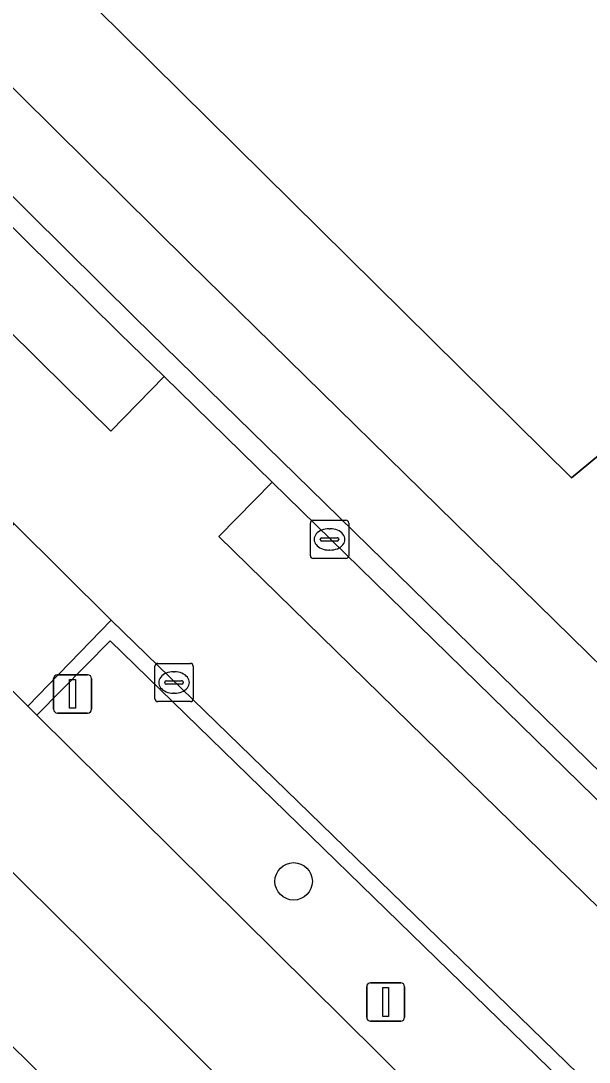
# Model space of a CAD drawing. Extents: x 159489 to 160304, y 383825 to 384531.
# Drawn here: x 160124.9 to 160139.73, y 384082.79 to 384110.01 of the extents above; entities that cross this region are included whole.
import ezdxf

# ---------------------------------------------------------------- set-up
doc = ezdxf.new("R2010")
doc.units = 0
for name, color, linetype in [('IMGEO_Berm_groen', 7, 'Continuous'), ('IMGEO_Berm_open', 7, 'Continuous'), ('IMGEO_Boom', 7, 'Continuous'), ('IMGEO_Erf', 7, 'Continuous'), ('IMGEO_Kolk', 7, 'Continuous'), ('IMGEO_Lichtmast', 7, 'Continuous'), ('IMGEO_OVBaan_gesloten', 7, 'Continuous'), ('IMGEO_Pand', 7, 'Continuous'), ('IMGEO_Parkeervlak_gesloten', 7, 'Continuous'), ('IMGEO_Rijbaan_lokaal_gesloten', 7, 'Continuous'), ('IMGEO_Verkeersregelinstallatiepaal', 7, 'Continuous'), ('IMGEO_Voetpad_open', 7, 'Continuous')]:
    doc.layers.add(name, color=color, linetype=linetype)

msp = doc.modelspace()

# ---------------------------------------------------------------- linework, layer by layer
at = {"layer": 'IMGEO_Berm_groen'}
for points in [[(160139.35, 384081.995), (160127.226, 384093.803), (160125.311, 384091.863)], [(160125.311, 384091.863), (160138.676, 384078.616), (160148.264, 384069.294)], [(160143.29, 384064.966), (160130.716, 384077.192), (160120.706, 384087.162), (160118.819, 384085.275), (160128.398, 384075.765)]]:
    msp.add_lwpolyline(points, dxfattribs=at)
at = {"layer": 'IMGEO_Berm_open'}
for points in [[(160127.256, 384094.343), (160125.075, 384092.097), (160125.311, 384091.863), (160127.226, 384093.803), (160139.35, 384081.995)], [(160170.706, 384053.56), (160165.391, 384058.144), (160156.588, 384065.977), (160150.41, 384071.823), (160127.256, 384094.343)]]:
    msp.add_lwpolyline(points, dxfattribs=at)
at = {"layer": 'IMGEO_Boom'}
msp.add_circle((160132.018, 384087.52), 0.489, dxfattribs=at)
at = {"layer": 'IMGEO_Erf'}
msp.add_lwpolyline([(160051.553, 384186.494), (160055.185, 384182.183), (160055.979, 384181.24), (160057.954, 384178.895), (160063.061, 384172.832), (160065.382, 384170.193), (160066.214, 384169.246), (160072.272, 384162.355), (160075.872, 384158.402), (160076.696, 384157.497), (160082.448, 384151.179), (160091.223, 384141.843), (160105.53, 384127.244), (160129.28, 384103.698), (160141.431, 384091.785), (160146.087, 384087.221), (160154.183, 384079.487), (160154.902, 384078.8), (160161.156, 384072.825), (160168.424, 384066.164), (160174.496, 384060.831), (160173.165, 384059.326), (160172.803, 384058.891), (160175.157, 384056.641)], dxfattribs=at)
msp.add_lwpolyline([(160170.652, 384124.06), (160139.273, 384098.067), (160115.174, 384121.901), (160149.144, 384150.025)], close=True, dxfattribs=at)
at = {"layer": 'IMGEO_Kolk'}
for p, q in [((160132.455, 384096.031), (160132.455, 384096.883)), ((160132.53, 384096.957), (160133.382, 384096.957)), ((160133.456, 384096.883), (160133.456, 384096.031)), ((160132.943, 384096.737), (160132.968, 384096.737)), ((160132.714, 384096.451), (160132.714, 384096.463)), ((160133.152, 384096.414), (160132.754, 384096.414)), ((160132.757, 384096.5), (160133.155, 384096.5)), ((160133.198, 384096.463), (160133.198, 384096.451)), ((160132.966, 384096.177), (160132.941, 384096.177)), ((160133.382, 384095.957), (160132.53, 384095.957)), ((160128.395, 384092.291), (160128.395, 384093.143)), ((160128.47, 384093.217), (160129.322, 384093.217)), ((160129.396, 384093.143), (160129.396, 384092.291)), ((160128.883, 384092.997), (160128.908, 384092.997)), ((160128.654, 384092.711), (160128.654, 384092.723)), ((160129.092, 384092.674), (160128.694, 384092.674)), ((160128.697, 384092.76), (160129.095, 384092.76)), ((160129.138, 384092.723), (160129.138, 384092.711)), ((160128.906, 384092.437), (160128.881, 384092.437)), ((160129.322, 384092.217), (160128.47, 384092.217))]:
    msp.add_line(p, q, dxfattribs=at)
for points in [[(160132.455, 384096.031), (160132.455, 384096.883)], [(160132.53, 384096.957), (160133.382, 384096.957)], [(160133.456, 384096.883), (160133.456, 384096.031)], [(160133.382, 384095.957), (160132.53, 384095.957)], [(160128.395, 384092.291), (160128.395, 384093.143)], [(160128.47, 384093.217), (160129.322, 384093.217)], [(160129.396, 384093.143), (160129.396, 384092.291)], [(160129.322, 384092.217), (160128.47, 384092.217)]]:
    msp.add_lwpolyline(points, dxfattribs=at)
for centre, radius, start, end in [((160132.532, 384096.881), 0.0765, 91.552, 178.448), ((160132.532, 384096.881), 0.0765, 91.552, 178.448), ((160133.38, 384096.881), 0.0765, 1.552, 88.448), ((160133.38, 384096.881), 0.0765, 1.552, 88.448), ((160132.754, 384096.46), 0.0403, 85.8775, 175.7526), ((160132.751, 384096.45), 0.0366, 178.938, 274.7102), ((160133.155, 384096.457), 0.043, 264.8664, 352.4533), ((160133.159, 384096.462), 0.0386, 1.7309, 96.639), ((160132.532, 384096.033), 0.0765, 181.552, 268.448), ((160132.532, 384096.033), 0.0765, 181.552, 268.448), ((160133.38, 384096.033), 0.0765, 271.552, 358.448), ((160133.38, 384096.033), 0.0765, 271.552, 358.448), ((160128.472, 384093.141), 0.0765, 91.552, 178.448), ((160128.472, 384093.141), 0.0765, 91.552, 178.448), ((160129.32, 384093.141), 0.0765, 1.552, 88.448), ((160129.32, 384093.141), 0.0765, 1.552, 88.448), ((160128.694, 384092.72), 0.0403, 85.8775, 175.7526), ((160128.691, 384092.71), 0.0366, 178.938, 274.7102), ((160129.095, 384092.717), 0.043, 264.8664, 352.4533), ((160129.099, 384092.722), 0.0386, 1.7309, 96.639), ((160128.472, 384092.293), 0.0765, 181.552, 268.448), ((160128.472, 384092.293), 0.0765, 181.552, 268.448), ((160129.32, 384092.293), 0.0765, 271.552, 358.448), ((160129.32, 384092.293), 0.0765, 271.552, 358.448)]:
    msp.add_arc(centre, radius, start, end, dxfattribs=at)
for centre, major_axis, ratio, start_param, end_param in [((160132.942, 384096.457), (-0.387, 0.002), 0.722429, 4.712389, 7.853982), ((160132.967, 384096.457), (-0.39, 0.002), 0.717154, 1.570796, 4.712389), ((160128.882, 384092.717), (-0.387, 0.002), 0.722429, 4.712389, 7.853982), ((160128.907, 384092.717), (-0.39, 0.002), 0.717154, 1.570796, 4.712389)]:
    msp.add_ellipse(centre, major_axis=major_axis, ratio=ratio, start_param=start_param, end_param=end_param, dxfattribs=at)
at = {"layer": 'IMGEO_Lichtmast'}
for p, q in [((160133.925, 384083.967), (160133.925, 384084.767)), ((160133.925, 384084.767), (160133.925, 384083.967)), ((160134.025, 384084.867), (160134.815, 384084.867)), ((160134.815, 384084.867), (160134.025, 384084.867)), ((160134.915, 384084.767), (160134.915, 384083.967)), ((160134.915, 384083.967), (160134.915, 384084.767)), ((160134.815, 384083.867), (160134.025, 384083.867)), ((160134.025, 384083.867), (160134.815, 384083.867))]:
    msp.add_line(p, q, dxfattribs=at)
msp.add_lwpolyline([(160134.345, 384084.742), (160134.495, 384084.742), (160134.495, 384083.992), (160134.345, 384083.992), (160134.345, 384084.742)], dxfattribs=at)
for centre, start, end in [((160134.025, 384084.767), 90, 180), ((160134.025, 384084.767), 90, 180), ((160134.815, 384084.767), 0, 90), ((160134.815, 384084.767), 360, 90), ((160134.025, 384083.967), 180, 270), ((160134.025, 384083.967), 180, 270), ((160134.815, 384083.967), 270, 0), ((160134.815, 384083.967), 270, 0)]:
    msp.add_arc(centre, 0.1, start, end, dxfattribs=at)
at = {"layer": 'IMGEO_OVBaan_gesloten'}
for points in [[(160148.264, 384069.294), (160138.676, 384078.616), (160125.311, 384091.863), (160125.075, 384092.097), (160122.462, 384094.698), (160120.074, 384092.332), (160121.497, 384090.909), (160126.671, 384085.78), (160132.364, 384080.101), (160140.973, 384071.696), (160149.532, 384063.51), (160158.499, 384055.447), (160161.694, 384052.642), (160167.466, 384047.665), (160170.286, 384045.296), (160173.526, 384042.635), (160176.612, 384040.154), (160180.322, 384037.159)], [(160140.973, 384071.696), (160132.364, 384080.101), (160126.671, 384085.78), (160121.497, 384090.909), (160120.074, 384092.332), (160117.812, 384090.09), (160120.53, 384087.34), (160120.706, 384087.162), (160130.716, 384077.192), (160143.29, 384064.966), (160151.014, 384057.786), (160158.099, 384051.509), (160167.768, 384043.203), (160168.075, 384042.939), (160180.122, 384033.232), (160180.398, 384033.017), (160184.203, 384030.049), (160189.688, 384026.016), (160189.992, 384025.804), (160191.765, 384024.556), (160192.033, 384024.368), (160214.093, 384008.867), (160218.72, 384005.678)]]:
    msp.add_lwpolyline(points, dxfattribs=at)
at = {"layer": 'IMGEO_Pand'}
msp.add_lwpolyline([(160170.652, 384124.06), (160149.144, 384150.025), (160115.174, 384121.901), (160139.273, 384098.067)], close=True, dxfattribs=at)
at = {"layer": 'IMGEO_Parkeervlak_gesloten'}
for points in [[(160108.969, 384120.172), (160098.547, 384130.616), (160094.018, 384135.288), (160092.588, 384133.903), (160097.127, 384129.22), (160107.564, 384118.761), (160126.087, 384100.422), (160127.245, 384099.289), (160128.637, 384100.713), (160127.484, 384101.841)], [(160145.969, 384083.756), (160131.457, 384097.954), (160130.065, 384096.531), (160144.586, 384082.324), (160159.301, 384068.299), (160164.902, 384063.187), (160168.296, 384060.203), (160169.611, 384061.698), (160166.231, 384064.67), (160160.659, 384069.755)]]:
    msp.add_lwpolyline(points, close=True, dxfattribs=at)
at = {"layer": 'IMGEO_Rijbaan_lokaal_gesloten'}
for points in [[(160190.124, 384042.528), (160175.157, 384056.641), (160172.803, 384058.891), (160169.611, 384061.698), (160168.296, 384060.203), (160164.902, 384063.187), (160159.301, 384068.299), (160144.586, 384082.324), (160130.065, 384096.531), (160131.457, 384097.954), (160128.637, 384100.713), (160127.245, 384099.289), (160126.087, 384100.422), (160107.564, 384118.761), (160097.127, 384129.22), (160092.588, 384133.903), (160094.018, 384135.288), (160089.367, 384140.087), (160079.931, 384150.12), (160070.349, 384160.656), (160061.195, 384171.066), (160055.796, 384177.459)], [(160055.797, 384168.686), (160066.449, 384156.825), (160076.823, 384145.424), (160086.248, 384135.404), (160089.822, 384131.686), (160104.646, 384116.715), (160124.719, 384096.863), (160127.256, 384094.343), (160150.41, 384071.823), (160156.588, 384065.977), (160165.391, 384058.144), (160170.706, 384053.56)]]:
    msp.add_lwpolyline(points, dxfattribs=at)
at = {"layer": 'IMGEO_Verkeersregelinstallatiepaal'}
for p, q in [((160125.751, 384092.017), (160125.751, 384092.817)), ((160125.751, 384092.817), (160125.751, 384092.017)), ((160125.851, 384092.917), (160126.641, 384092.917)), ((160126.641, 384092.917), (160125.851, 384092.917)), ((160126.741, 384092.817), (160126.741, 384092.017)), ((160126.741, 384092.017), (160126.741, 384092.817)), ((160126.641, 384091.917), (160125.851, 384091.917)), ((160125.851, 384091.917), (160126.641, 384091.917))]:
    msp.add_line(p, q, dxfattribs=at)
msp.add_lwpolyline([(160126.171, 384092.792), (160126.321, 384092.792), (160126.321, 384092.042), (160126.171, 384092.042), (160126.171, 384092.792)], dxfattribs=at)
for centre, start, end in [((160125.851, 384092.817), 90, 180), ((160125.851, 384092.817), 90, 180), ((160126.641, 384092.817), 0, 90), ((160126.641, 384092.817), 360, 90), ((160125.851, 384092.017), 180, 270), ((160125.851, 384092.017), 180, 270), ((160126.641, 384092.017), 270, 0), ((160126.641, 384092.017), 270, 0)]:
    msp.add_arc(centre, 0.1, start, end, dxfattribs=at)
at = {"layer": 'IMGEO_Voetpad_open'}
for points in [[(160154.183, 384079.487), (160146.087, 384087.221), (160141.431, 384091.785), (160129.28, 384103.698), (160105.53, 384127.244), (160091.223, 384141.843), (160082.448, 384151.179), (160076.696, 384157.497), (160075.872, 384158.402), (160072.272, 384162.355), (160066.214, 384169.246), (160065.382, 384170.193), (160063.061, 384172.832), (160057.954, 384178.895), (160055.979, 384181.24), (160055.185, 384182.183), (160051.553, 384186.494)], [(160048.4, 384186.332), (160055.796, 384177.459), (160061.195, 384171.066), (160070.349, 384160.656), (160079.931, 384150.12), (160089.367, 384140.087), (160094.018, 384135.288), (160098.547, 384130.616), (160108.969, 384120.172), (160127.484, 384101.841), (160128.637, 384100.713), (160131.457, 384097.954), (160145.969, 384083.756), (160160.659, 384069.755)], [(160049.101, 384186.313), (160061.626, 384171.427), (160066.213, 384166.161), (160074.003, 384157.433), (160084.845, 384145.686), (160094.817, 384135.246), (160104.079, 384125.847), (160127.88, 384102.246), (160146.171, 384084.356), (160161.015, 384070.183)], [(160161.015, 384070.183), (160146.171, 384084.356), (160127.88, 384102.246), (160104.079, 384125.847), (160094.817, 384135.246), (160084.845, 384145.686), (160074.003, 384157.433), (160066.213, 384166.161), (160061.626, 384171.427), (160049.101, 384186.313)]]:
    msp.add_lwpolyline(points, dxfattribs=at)
msp.add_lwpolyline([(160122.462, 384094.698), (160125.075, 384092.097), (160127.256, 384094.343), (160124.719, 384096.863)], close=True, dxfattribs=at)

doc.saveas('drawing.dxf')
